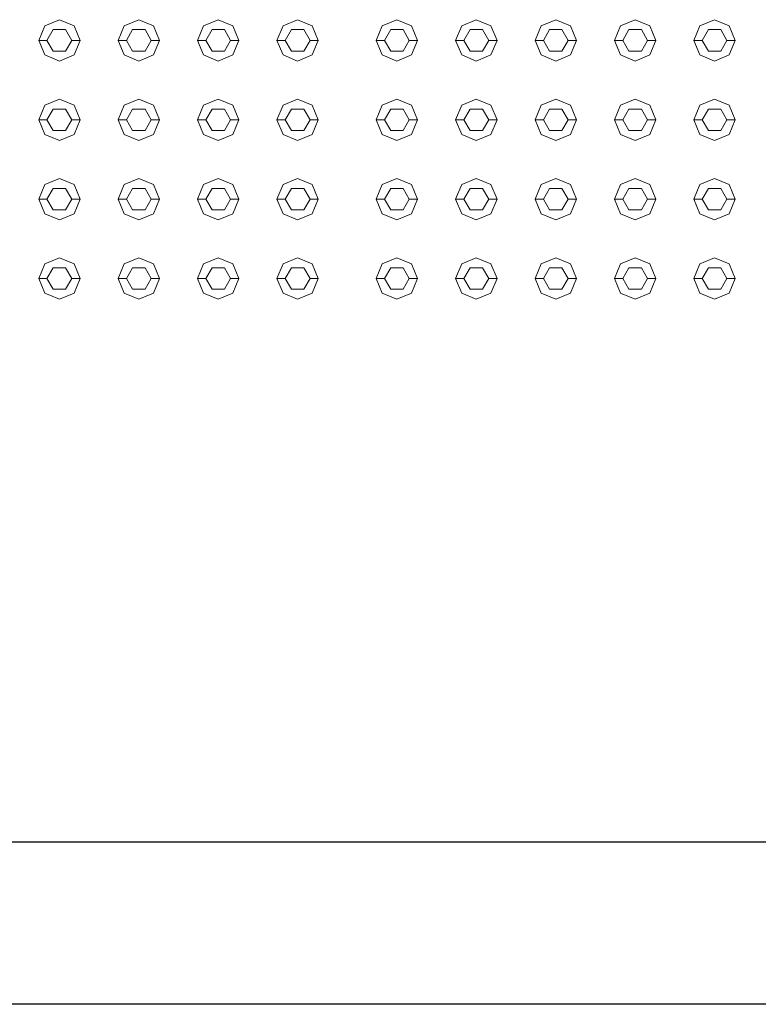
# Model space of a CAD drawing. Header units: millimetres. Extents: x -261 to 187, y -214 to 106.
# Tile 932 of 1056: x -219.583 to -219.136, y 20.607 to 21.203. Entities that reach past the tile are written whole.
import ezdxf

# ---------------------------------------------------------------- set-up
doc = ezdxf.new("R2010")
doc.units = ezdxf.units.MM
doc.header["$LTSCALE"] = 0.005
doc.header["$MEASUREMENT"] = 0
doc.layers.add('AP-Condutos', color=4, linetype='Continuous', lineweight=25)
doc.layers.add('IFC-Elemento construtivo genérico-Contorno', color=9, linetype='Continuous', lineweight=5)

msp = doc.modelspace()

# ---------------------------------------------------------------- linework, layer by layer
at = {"layer": 'AP-Condutos'}
for p, q in [((-218.31472, 20.70508), (-221.9784, 20.70508)), ((-218.31472, 20.60689), (-221.9784, 20.60689))]:
    msp.add_line(p, q, dxfattribs=at)
at = {"layer": 'IFC-Elemento construtivo genérico-Contorno', "lineweight": 5}
for p, q in [((-219.56798, 21.19956), (-219.55913, 21.20323)), ((-219.55913, 21.20323), (-219.55027, 21.19956)), ((-219.51989, 21.19956), (-219.51103, 21.20323)), ((-219.51103, 21.20323), (-219.50218, 21.19956)), ((-219.4718, 21.19956), (-219.46294, 21.20323)), ((-219.46294, 21.20323), (-219.45409, 21.19956)), ((-219.42371, 21.19956), (-219.41485, 21.20323)), ((-219.41485, 21.20323), (-219.406, 21.19956)), ((-219.36359, 21.19956), (-219.35474, 21.20323)), ((-219.35474, 21.20323), (-219.34588, 21.19956)), ((-219.3155, 21.19956), (-219.30665, 21.20323)), ((-219.30665, 21.20323), (-219.29779, 21.19956)), ((-219.26741, 21.19956), (-219.25855, 21.20323)), ((-219.25855, 21.20323), (-219.2497, 21.19956)), ((-219.21932, 21.19956), (-219.21046, 21.20323)), ((-219.21046, 21.20323), (-219.20161, 21.19956)), ((-219.17123, 21.19956), (-219.16237, 21.20323)), ((-219.16237, 21.20323), (-219.15351, 21.19956)), ((-219.57165, 21.19071), (-219.56798, 21.19956)), ((-219.56664, 21.19071), (-219.56288, 21.19722)), ((-219.56288, 21.19722), (-219.55537, 21.19722)), ((-219.55537, 21.19722), (-219.55161, 21.19071)), ((-219.55027, 21.19956), (-219.5466, 21.19071)), ((-219.52356, 21.19071), (-219.51989, 21.19956)), ((-219.51855, 21.19071), (-219.51479, 21.19722)), ((-219.51479, 21.19722), (-219.50728, 21.19722)), ((-219.50728, 21.19722), (-219.50352, 21.19071)), ((-219.50218, 21.19956), (-219.49851, 21.19071)), ((-219.47547, 21.19071), (-219.4718, 21.19956)), ((-219.47046, 21.19071), (-219.4667, 21.19722)), ((-219.4667, 21.19722), (-219.45919, 21.19722)), ((-219.45919, 21.19722), (-219.45543, 21.19071)), ((-219.45409, 21.19956), (-219.45042, 21.19071)), ((-219.42737, 21.19071), (-219.42371, 21.19956)), ((-219.42236, 21.19071), (-219.41861, 21.19722)), ((-219.41861, 21.19722), (-219.41109, 21.19722)), ((-219.41109, 21.19722), (-219.40734, 21.19071)), ((-219.406, 21.19956), (-219.40233, 21.19071)), ((-219.36726, 21.19071), (-219.36359, 21.19956)), ((-219.36225, 21.19071), (-219.35849, 21.19722)), ((-219.35849, 21.19722), (-219.35098, 21.19722)), ((-219.35098, 21.19722), (-219.34722, 21.19071)), ((-219.34588, 21.19956), (-219.34221, 21.19071)), ((-219.31917, 21.19071), (-219.3155, 21.19956)), ((-219.31416, 21.19071), (-219.3104, 21.19722)), ((-219.3104, 21.19722), (-219.30289, 21.19722)), ((-219.30289, 21.19722), (-219.29913, 21.19071)), ((-219.29779, 21.19956), (-219.29412, 21.19071)), ((-219.27108, 21.19071), (-219.26741, 21.19956)), ((-219.26607, 21.19071), (-219.26231, 21.19722)), ((-219.26231, 21.19722), (-219.2548, 21.19722)), ((-219.2548, 21.19722), (-219.25104, 21.19071)), ((-219.2497, 21.19956), (-219.24603, 21.19071)), ((-219.22299, 21.19071), (-219.21932, 21.19956)), ((-219.21798, 21.19071), (-219.21422, 21.19722)), ((-219.21422, 21.19722), (-219.2067, 21.19722)), ((-219.2067, 21.19722), (-219.20295, 21.19071)), ((-219.20161, 21.19956), (-219.19794, 21.19071)), ((-219.17489, 21.19071), (-219.17123, 21.19956)), ((-219.16988, 21.19071), (-219.16613, 21.19722)), ((-219.16613, 21.19722), (-219.15861, 21.19722)), ((-219.15861, 21.19722), (-219.15486, 21.19071)), ((-219.15351, 21.19956), (-219.14985, 21.19071)), ((-219.57165, 21.19071), (-219.56664, 21.19071)), ((-219.57165, 21.19071), (-219.56798, 21.18185)), ((-219.56664, 21.19071), (-219.56288, 21.1842)), ((-219.55537, 21.1842), (-219.55161, 21.19071)), ((-219.55161, 21.19071), (-219.5466, 21.19071)), ((-219.55027, 21.18185), (-219.5466, 21.19071)), ((-219.52356, 21.19071), (-219.51855, 21.19071)), ((-219.52356, 21.19071), (-219.51989, 21.18185)), ((-219.51855, 21.19071), (-219.51479, 21.1842)), ((-219.50728, 21.1842), (-219.50352, 21.19071)), ((-219.50352, 21.19071), (-219.49851, 21.19071)), ((-219.50218, 21.18185), (-219.49851, 21.19071)), ((-219.47547, 21.19071), (-219.47046, 21.19071)), ((-219.47547, 21.19071), (-219.4718, 21.18185)), ((-219.47046, 21.19071), (-219.4667, 21.1842)), ((-219.45919, 21.1842), (-219.45543, 21.19071)), ((-219.45543, 21.19071), (-219.45042, 21.19071)), ((-219.45409, 21.18185), (-219.45042, 21.19071)), ((-219.42737, 21.19071), (-219.42236, 21.19071)), ((-219.42737, 21.19071), (-219.42371, 21.18185)), ((-219.42236, 21.19071), (-219.41861, 21.1842)), ((-219.41109, 21.1842), (-219.40734, 21.19071)), ((-219.40734, 21.19071), (-219.40233, 21.19071)), ((-219.406, 21.18185), (-219.40233, 21.19071)), ((-219.36726, 21.19071), (-219.36225, 21.19071)), ((-219.36726, 21.19071), (-219.36359, 21.18185)), ((-219.36225, 21.19071), (-219.35849, 21.1842)), ((-219.35098, 21.1842), (-219.34722, 21.19071)), ((-219.34722, 21.19071), (-219.34221, 21.19071)), ((-219.34588, 21.18185), (-219.34221, 21.19071)), ((-219.31917, 21.19071), (-219.31416, 21.19071)), ((-219.31917, 21.19071), (-219.3155, 21.18185)), ((-219.31416, 21.19071), (-219.3104, 21.1842)), ((-219.30289, 21.1842), (-219.29913, 21.19071)), ((-219.29913, 21.19071), (-219.29412, 21.19071)), ((-219.29779, 21.18185), (-219.29412, 21.19071)), ((-219.27108, 21.19071), (-219.26607, 21.19071)), ((-219.27108, 21.19071), (-219.26741, 21.18185)), ((-219.26607, 21.19071), (-219.26231, 21.1842)), ((-219.2548, 21.1842), (-219.25104, 21.19071)), ((-219.25104, 21.19071), (-219.24603, 21.19071)), ((-219.2497, 21.18185), (-219.24603, 21.19071)), ((-219.22299, 21.19071), (-219.21798, 21.19071)), ((-219.22299, 21.19071), (-219.21932, 21.18185)), ((-219.21798, 21.19071), (-219.21422, 21.1842)), ((-219.2067, 21.1842), (-219.20295, 21.19071)), ((-219.20295, 21.19071), (-219.19794, 21.19071)), ((-219.20161, 21.18185), (-219.19794, 21.19071)), ((-219.17489, 21.19071), (-219.16988, 21.19071)), ((-219.17489, 21.19071), (-219.17123, 21.18185)), ((-219.16988, 21.19071), (-219.16613, 21.1842)), ((-219.15861, 21.1842), (-219.15486, 21.19071)), ((-219.15486, 21.19071), (-219.14985, 21.19071)), ((-219.15351, 21.18185), (-219.14985, 21.19071)), ((-219.56288, 21.1842), (-219.55537, 21.1842)), ((-219.51479, 21.1842), (-219.50728, 21.1842)), ((-219.4667, 21.1842), (-219.45919, 21.1842)), ((-219.41861, 21.1842), (-219.41109, 21.1842)), ((-219.35849, 21.1842), (-219.35098, 21.1842)), ((-219.3104, 21.1842), (-219.30289, 21.1842)), ((-219.26231, 21.1842), (-219.2548, 21.1842)), ((-219.21422, 21.1842), (-219.2067, 21.1842)), ((-219.16613, 21.1842), (-219.15861, 21.1842)), ((-219.56798, 21.18185), (-219.55913, 21.17819)), ((-219.55913, 21.17819), (-219.55027, 21.18185)), ((-219.51989, 21.18185), (-219.51103, 21.17819)), ((-219.51103, 21.17819), (-219.50218, 21.18185)), ((-219.4718, 21.18185), (-219.46294, 21.17819)), ((-219.46294, 21.17819), (-219.45409, 21.18185)), ((-219.42371, 21.18185), (-219.41485, 21.17819)), ((-219.41485, 21.17819), (-219.406, 21.18185)), ((-219.36359, 21.18185), (-219.35474, 21.17819)), ((-219.35474, 21.17819), (-219.34588, 21.18185)), ((-219.3155, 21.18185), (-219.30665, 21.17819)), ((-219.30665, 21.17819), (-219.29779, 21.18185)), ((-219.26741, 21.18185), (-219.25855, 21.17819)), ((-219.25855, 21.17819), (-219.2497, 21.18185)), ((-219.21932, 21.18185), (-219.21046, 21.17819)), ((-219.21046, 21.17819), (-219.20161, 21.18185)), ((-219.17123, 21.18185), (-219.16237, 21.17819)), ((-219.16237, 21.17819), (-219.15351, 21.18185)), ((-219.56798, 21.15147), (-219.55913, 21.15514)), ((-219.55913, 21.15514), (-219.55027, 21.15147)), ((-219.51989, 21.15147), (-219.51103, 21.15514)), ((-219.51103, 21.15514), (-219.50218, 21.15147)), ((-219.4718, 21.15147), (-219.46294, 21.15514)), ((-219.46294, 21.15514), (-219.45409, 21.15147)), ((-219.42371, 21.15147), (-219.41485, 21.15514)), ((-219.41485, 21.15514), (-219.406, 21.15147)), ((-219.36359, 21.15147), (-219.35474, 21.15514)), ((-219.35474, 21.15514), (-219.34588, 21.15147)), ((-219.3155, 21.15147), (-219.30665, 21.15514)), ((-219.30665, 21.15514), (-219.29779, 21.15147)), ((-219.26741, 21.15147), (-219.25855, 21.15514)), ((-219.25855, 21.15514), (-219.2497, 21.15147)), ((-219.21932, 21.15147), (-219.21046, 21.15514)), ((-219.21046, 21.15514), (-219.20161, 21.15147)), ((-219.17123, 21.15147), (-219.16237, 21.15514)), ((-219.16237, 21.15514), (-219.15351, 21.15147)), ((-219.57165, 21.14262), (-219.56798, 21.15147)), ((-219.56664, 21.14262), (-219.56288, 21.14913)), ((-219.56288, 21.14913), (-219.55537, 21.14913)), ((-219.55537, 21.14913), (-219.55161, 21.14262)), ((-219.55027, 21.15147), (-219.5466, 21.14262)), ((-219.52356, 21.14262), (-219.51989, 21.15147)), ((-219.51855, 21.14262), (-219.51479, 21.14913)), ((-219.51479, 21.14913), (-219.50728, 21.14913)), ((-219.50728, 21.14913), (-219.50352, 21.14262)), ((-219.50218, 21.15147), (-219.49851, 21.14262)), ((-219.47547, 21.14262), (-219.4718, 21.15147)), ((-219.47046, 21.14262), (-219.4667, 21.14913)), ((-219.4667, 21.14913), (-219.45919, 21.14913)), ((-219.45919, 21.14913), (-219.45543, 21.14262)), ((-219.45409, 21.15147), (-219.45042, 21.14262)), ((-219.42737, 21.14262), (-219.42371, 21.15147)), ((-219.42236, 21.14262), (-219.41861, 21.14913)), ((-219.41861, 21.14913), (-219.41109, 21.14913)), ((-219.41109, 21.14913), (-219.40734, 21.14262)), ((-219.406, 21.15147), (-219.40233, 21.14262)), ((-219.36726, 21.14262), (-219.36359, 21.15147)), ((-219.36225, 21.14262), (-219.35849, 21.14913)), ((-219.35849, 21.14913), (-219.35098, 21.14913)), ((-219.35098, 21.14913), (-219.34722, 21.14262)), ((-219.34588, 21.15147), (-219.34221, 21.14262)), ((-219.31917, 21.14262), (-219.3155, 21.15147)), ((-219.31416, 21.14262), (-219.3104, 21.14913)), ((-219.3104, 21.14913), (-219.30289, 21.14913)), ((-219.30289, 21.14913), (-219.29913, 21.14262)), ((-219.29779, 21.15147), (-219.29412, 21.14262)), ((-219.27108, 21.14262), (-219.26741, 21.15147)), ((-219.26607, 21.14262), (-219.26231, 21.14913)), ((-219.26231, 21.14913), (-219.2548, 21.14913)), ((-219.2548, 21.14913), (-219.25104, 21.14262)), ((-219.2497, 21.15147), (-219.24603, 21.14262)), ((-219.22299, 21.14262), (-219.21932, 21.15147)), ((-219.21798, 21.14262), (-219.21422, 21.14913)), ((-219.21422, 21.14913), (-219.2067, 21.14913)), ((-219.2067, 21.14913), (-219.20295, 21.14262)), ((-219.20161, 21.15147), (-219.19794, 21.14262)), ((-219.17489, 21.14262), (-219.17123, 21.15147)), ((-219.16988, 21.14262), (-219.16613, 21.14913)), ((-219.16613, 21.14913), (-219.15861, 21.14913)), ((-219.15861, 21.14913), (-219.15486, 21.14262)), ((-219.15351, 21.15147), (-219.14985, 21.14262)), ((-219.57165, 21.14262), (-219.56664, 21.14262)), ((-219.57165, 21.14262), (-219.56798, 21.13376)), ((-219.56664, 21.14262), (-219.56288, 21.13611)), ((-219.55537, 21.13611), (-219.55161, 21.14262)), ((-219.55161, 21.14262), (-219.5466, 21.14262)), ((-219.55027, 21.13376), (-219.5466, 21.14262)), ((-219.52356, 21.14262), (-219.51855, 21.14262)), ((-219.52356, 21.14262), (-219.51989, 21.13376)), ((-219.51855, 21.14262), (-219.51479, 21.13611)), ((-219.50728, 21.13611), (-219.50352, 21.14262)), ((-219.50352, 21.14262), (-219.49851, 21.14262)), ((-219.50218, 21.13376), (-219.49851, 21.14262)), ((-219.47547, 21.14262), (-219.47046, 21.14262)), ((-219.47547, 21.14262), (-219.4718, 21.13376)), ((-219.47046, 21.14262), (-219.4667, 21.13611)), ((-219.45919, 21.13611), (-219.45543, 21.14262)), ((-219.45543, 21.14262), (-219.45042, 21.14262)), ((-219.45409, 21.13376), (-219.45042, 21.14262)), ((-219.42737, 21.14262), (-219.42236, 21.14262)), ((-219.42737, 21.14262), (-219.42371, 21.13376)), ((-219.42236, 21.14262), (-219.41861, 21.13611)), ((-219.41109, 21.13611), (-219.40734, 21.14262)), ((-219.40734, 21.14262), (-219.40233, 21.14262)), ((-219.406, 21.13376), (-219.40233, 21.14262)), ((-219.36726, 21.14262), (-219.36225, 21.14262)), ((-219.36726, 21.14262), (-219.36359, 21.13376)), ((-219.36225, 21.14262), (-219.35849, 21.13611)), ((-219.35098, 21.13611), (-219.34722, 21.14262)), ((-219.34722, 21.14262), (-219.34221, 21.14262)), ((-219.34588, 21.13376), (-219.34221, 21.14262)), ((-219.31917, 21.14262), (-219.31416, 21.14262)), ((-219.31917, 21.14262), (-219.3155, 21.13376)), ((-219.31416, 21.14262), (-219.3104, 21.13611)), ((-219.30289, 21.13611), (-219.29913, 21.14262)), ((-219.29913, 21.14262), (-219.29412, 21.14262)), ((-219.29779, 21.13376), (-219.29412, 21.14262)), ((-219.27108, 21.14262), (-219.26607, 21.14262)), ((-219.27108, 21.14262), (-219.26741, 21.13376)), ((-219.26607, 21.14262), (-219.26231, 21.13611)), ((-219.2548, 21.13611), (-219.25104, 21.14262)), ((-219.25104, 21.14262), (-219.24603, 21.14262)), ((-219.2497, 21.13376), (-219.24603, 21.14262)), ((-219.22299, 21.14262), (-219.21798, 21.14262)), ((-219.22299, 21.14262), (-219.21932, 21.13376)), ((-219.21798, 21.14262), (-219.21422, 21.13611)), ((-219.2067, 21.13611), (-219.20295, 21.14262)), ((-219.20295, 21.14262), (-219.19794, 21.14262)), ((-219.20161, 21.13376), (-219.19794, 21.14262)), ((-219.17489, 21.14262), (-219.16988, 21.14262)), ((-219.17489, 21.14262), (-219.17123, 21.13376)), ((-219.16988, 21.14262), (-219.16613, 21.13611)), ((-219.15861, 21.13611), (-219.15486, 21.14262)), ((-219.15486, 21.14262), (-219.14985, 21.14262)), ((-219.15351, 21.13376), (-219.14985, 21.14262)), ((-219.56288, 21.13611), (-219.55537, 21.13611)), ((-219.51479, 21.13611), (-219.50728, 21.13611)), ((-219.4667, 21.13611), (-219.45919, 21.13611)), ((-219.41861, 21.13611), (-219.41109, 21.13611)), ((-219.35849, 21.13611), (-219.35098, 21.13611)), ((-219.3104, 21.13611), (-219.30289, 21.13611)), ((-219.26231, 21.13611), (-219.2548, 21.13611)), ((-219.21422, 21.13611), (-219.2067, 21.13611)), ((-219.16613, 21.13611), (-219.15861, 21.13611)), ((-219.56798, 21.13376), (-219.55913, 21.1301)), ((-219.55913, 21.1301), (-219.55027, 21.13376)), ((-219.51989, 21.13376), (-219.51103, 21.1301)), ((-219.51103, 21.1301), (-219.50218, 21.13376)), ((-219.4718, 21.13376), (-219.46294, 21.1301)), ((-219.46294, 21.1301), (-219.45409, 21.13376)), ((-219.42371, 21.13376), (-219.41485, 21.1301)), ((-219.41485, 21.1301), (-219.406, 21.13376)), ((-219.36359, 21.13376), (-219.35474, 21.1301)), ((-219.35474, 21.1301), (-219.34588, 21.13376)), ((-219.3155, 21.13376), (-219.30665, 21.1301)), ((-219.30665, 21.1301), (-219.29779, 21.13376)), ((-219.26741, 21.13376), (-219.25855, 21.1301)), ((-219.25855, 21.1301), (-219.2497, 21.13376)), ((-219.21932, 21.13376), (-219.21046, 21.1301)), ((-219.21046, 21.1301), (-219.20161, 21.13376)), ((-219.17123, 21.13376), (-219.16237, 21.1301)), ((-219.16237, 21.1301), (-219.15351, 21.13376)), ((-219.56798, 21.10338), (-219.55913, 21.10705)), ((-219.55913, 21.10705), (-219.55027, 21.10338)), ((-219.51989, 21.10338), (-219.51103, 21.10705)), ((-219.51103, 21.10705), (-219.50218, 21.10338)), ((-219.4718, 21.10338), (-219.46294, 21.10705)), ((-219.46294, 21.10705), (-219.45409, 21.10338)), ((-219.42371, 21.10338), (-219.41485, 21.10705)), ((-219.41485, 21.10705), (-219.406, 21.10338)), ((-219.36359, 21.10338), (-219.35474, 21.10705)), ((-219.35474, 21.10705), (-219.34588, 21.10338)), ((-219.3155, 21.10338), (-219.30665, 21.10705)), ((-219.30665, 21.10705), (-219.29779, 21.10338)), ((-219.26741, 21.10338), (-219.25855, 21.10705)), ((-219.25855, 21.10705), (-219.2497, 21.10338)), ((-219.21932, 21.10338), (-219.21046, 21.10705)), ((-219.21046, 21.10705), (-219.20161, 21.10338)), ((-219.17123, 21.10338), (-219.16237, 21.10705)), ((-219.16237, 21.10705), (-219.15351, 21.10338)), ((-219.57165, 21.09452), (-219.56798, 21.10338)), ((-219.56664, 21.09452), (-219.56288, 21.10104)), ((-219.56288, 21.10104), (-219.55537, 21.10104)), ((-219.55537, 21.10104), (-219.55161, 21.09452)), ((-219.55027, 21.10338), (-219.5466, 21.09452)), ((-219.52356, 21.09452), (-219.51989, 21.10338)), ((-219.51855, 21.09452), (-219.51479, 21.10104)), ((-219.51479, 21.10104), (-219.50728, 21.10104)), ((-219.50728, 21.10104), (-219.50352, 21.09452)), ((-219.50218, 21.10338), (-219.49851, 21.09452)), ((-219.47547, 21.09452), (-219.4718, 21.10338)), ((-219.47046, 21.09452), (-219.4667, 21.10104)), ((-219.4667, 21.10104), (-219.45919, 21.10104)), ((-219.45919, 21.10104), (-219.45543, 21.09452)), ((-219.45409, 21.10338), (-219.45042, 21.09452)), ((-219.42737, 21.09452), (-219.42371, 21.10338)), ((-219.42236, 21.09452), (-219.41861, 21.10104)), ((-219.41861, 21.10104), (-219.41109, 21.10104)), ((-219.41109, 21.10104), (-219.40734, 21.09452)), ((-219.406, 21.10338), (-219.40233, 21.09452)), ((-219.36726, 21.09452), (-219.36359, 21.10338)), ((-219.36225, 21.09452), (-219.35849, 21.10104)), ((-219.35849, 21.10104), (-219.35098, 21.10104)), ((-219.35098, 21.10104), (-219.34722, 21.09452)), ((-219.34588, 21.10338), (-219.34221, 21.09452)), ((-219.31917, 21.09452), (-219.3155, 21.10338)), ((-219.31416, 21.09452), (-219.3104, 21.10104)), ((-219.3104, 21.10104), (-219.30289, 21.10104)), ((-219.30289, 21.10104), (-219.29913, 21.09452)), ((-219.29779, 21.10338), (-219.29412, 21.09452)), ((-219.27108, 21.09452), (-219.26741, 21.10338)), ((-219.26607, 21.09452), (-219.26231, 21.10104)), ((-219.26231, 21.10104), (-219.2548, 21.10104)), ((-219.2548, 21.10104), (-219.25104, 21.09452)), ((-219.2497, 21.10338), (-219.24603, 21.09452)), ((-219.22299, 21.09452), (-219.21932, 21.10338)), ((-219.21798, 21.09452), (-219.21422, 21.10104)), ((-219.21422, 21.10104), (-219.2067, 21.10104)), ((-219.2067, 21.10104), (-219.20295, 21.09452)), ((-219.20161, 21.10338), (-219.19794, 21.09452)), ((-219.17489, 21.09452), (-219.17123, 21.10338)), ((-219.16988, 21.09452), (-219.16613, 21.10104)), ((-219.16613, 21.10104), (-219.15861, 21.10104)), ((-219.15861, 21.10104), (-219.15486, 21.09452)), ((-219.15351, 21.10338), (-219.14985, 21.09452)), ((-219.57165, 21.09452), (-219.56664, 21.09452)), ((-219.57165, 21.09452), (-219.56798, 21.08567)), ((-219.56664, 21.09452), (-219.56288, 21.08802)), ((-219.55537, 21.08802), (-219.55161, 21.09452)), ((-219.55161, 21.09452), (-219.5466, 21.09452)), ((-219.55027, 21.08567), (-219.5466, 21.09452)), ((-219.52356, 21.09452), (-219.51855, 21.09452)), ((-219.52356, 21.09452), (-219.51989, 21.08567)), ((-219.51855, 21.09452), (-219.51479, 21.08802)), ((-219.50728, 21.08802), (-219.50352, 21.09452)), ((-219.50352, 21.09452), (-219.49851, 21.09452)), ((-219.50218, 21.08567), (-219.49851, 21.09452)), ((-219.47547, 21.09452), (-219.47046, 21.09452)), ((-219.47547, 21.09452), (-219.4718, 21.08567)), ((-219.47046, 21.09452), (-219.4667, 21.08802)), ((-219.45919, 21.08802), (-219.45543, 21.09452)), ((-219.45543, 21.09452), (-219.45042, 21.09452)), ((-219.45409, 21.08567), (-219.45042, 21.09452)), ((-219.42737, 21.09452), (-219.42236, 21.09452)), ((-219.42737, 21.09452), (-219.42371, 21.08567)), ((-219.42236, 21.09452), (-219.41861, 21.08802)), ((-219.41109, 21.08802), (-219.40734, 21.09452)), ((-219.40734, 21.09452), (-219.40233, 21.09452)), ((-219.406, 21.08567), (-219.40233, 21.09452)), ((-219.36726, 21.09452), (-219.36225, 21.09452)), ((-219.36726, 21.09452), (-219.36359, 21.08567)), ((-219.36225, 21.09452), (-219.35849, 21.08802)), ((-219.35098, 21.08802), (-219.34722, 21.09452)), ((-219.34722, 21.09452), (-219.34221, 21.09452)), ((-219.34588, 21.08567), (-219.34221, 21.09452)), ((-219.31917, 21.09452), (-219.31416, 21.09452)), ((-219.31917, 21.09452), (-219.3155, 21.08567)), ((-219.31416, 21.09452), (-219.3104, 21.08802)), ((-219.30289, 21.08802), (-219.29913, 21.09452)), ((-219.29913, 21.09452), (-219.29412, 21.09452)), ((-219.29779, 21.08567), (-219.29412, 21.09452)), ((-219.27108, 21.09452), (-219.26607, 21.09452)), ((-219.27108, 21.09452), (-219.26741, 21.08567)), ((-219.26607, 21.09452), (-219.26231, 21.08802)), ((-219.2548, 21.08802), (-219.25104, 21.09452)), ((-219.25104, 21.09452), (-219.24603, 21.09452)), ((-219.2497, 21.08567), (-219.24603, 21.09452)), ((-219.22299, 21.09452), (-219.21798, 21.09452)), ((-219.22299, 21.09452), (-219.21932, 21.08567)), ((-219.21798, 21.09452), (-219.21422, 21.08802)), ((-219.2067, 21.08802), (-219.20295, 21.09452)), ((-219.20295, 21.09452), (-219.19794, 21.09452)), ((-219.20161, 21.08567), (-219.19794, 21.09452)), ((-219.17489, 21.09452), (-219.16988, 21.09452)), ((-219.17489, 21.09452), (-219.17123, 21.08567)), ((-219.16988, 21.09452), (-219.16613, 21.08802)), ((-219.15861, 21.08802), (-219.15486, 21.09452)), ((-219.15486, 21.09452), (-219.14985, 21.09452)), ((-219.15351, 21.08567), (-219.14985, 21.09452)), ((-219.56288, 21.08802), (-219.55537, 21.08802)), ((-219.51479, 21.08802), (-219.50728, 21.08802)), ((-219.4667, 21.08802), (-219.45919, 21.08802)), ((-219.41861, 21.08802), (-219.41109, 21.08802)), ((-219.35849, 21.08802), (-219.35098, 21.08802)), ((-219.3104, 21.08802), (-219.30289, 21.08802)), ((-219.26231, 21.08802), (-219.2548, 21.08802)), ((-219.21422, 21.08802), (-219.2067, 21.08802)), ((-219.16613, 21.08802), (-219.15861, 21.08802)), ((-219.56798, 21.08567), (-219.55913, 21.082)), ((-219.55913, 21.082), (-219.55027, 21.08567)), ((-219.51989, 21.08567), (-219.51103, 21.082)), ((-219.51103, 21.082), (-219.50218, 21.08567)), ((-219.4718, 21.08567), (-219.46294, 21.082)), ((-219.46294, 21.082), (-219.45409, 21.08567)), ((-219.42371, 21.08567), (-219.41485, 21.082)), ((-219.41485, 21.082), (-219.406, 21.08567)), ((-219.36359, 21.08567), (-219.35474, 21.082)), ((-219.35474, 21.082), (-219.34588, 21.08567)), ((-219.3155, 21.08567), (-219.30665, 21.082)), ((-219.30665, 21.082), (-219.29779, 21.08567)), ((-219.26741, 21.08567), (-219.25855, 21.082)), ((-219.25855, 21.082), (-219.2497, 21.08567)), ((-219.21932, 21.08567), (-219.21046, 21.082)), ((-219.21046, 21.082), (-219.20161, 21.08567)), ((-219.17123, 21.08567), (-219.16237, 21.082)), ((-219.16237, 21.082), (-219.15351, 21.08567)), ((-219.56798, 21.05529), (-219.55913, 21.05896)), ((-219.55913, 21.05896), (-219.55027, 21.05529)), ((-219.51989, 21.05529), (-219.51103, 21.05896)), ((-219.51103, 21.05896), (-219.50218, 21.05529)), ((-219.4718, 21.05529), (-219.46294, 21.05896)), ((-219.46294, 21.05896), (-219.45409, 21.05529)), ((-219.42371, 21.05529), (-219.41485, 21.05896)), ((-219.41485, 21.05896), (-219.406, 21.05529)), ((-219.36359, 21.05529), (-219.35474, 21.05896)), ((-219.35474, 21.05896), (-219.34588, 21.05529)), ((-219.3155, 21.05529), (-219.30665, 21.05896)), ((-219.30665, 21.05896), (-219.29779, 21.05529)), ((-219.26741, 21.05529), (-219.25855, 21.05896)), ((-219.25855, 21.05896), (-219.2497, 21.05529)), ((-219.21932, 21.05529), (-219.21046, 21.05896)), ((-219.21046, 21.05896), (-219.20161, 21.05529)), ((-219.17123, 21.05529), (-219.16237, 21.05896)), ((-219.16237, 21.05896), (-219.15351, 21.05529)), ((-219.57165, 21.04644), (-219.56798, 21.05529)), ((-219.56664, 21.04644), (-219.56288, 21.05294)), ((-219.56288, 21.05294), (-219.55537, 21.05294)), ((-219.55537, 21.05294), (-219.55161, 21.04644)), ((-219.55027, 21.05529), (-219.5466, 21.04644)), ((-219.52356, 21.04644), (-219.51989, 21.05529)), ((-219.51855, 21.04644), (-219.51479, 21.05294)), ((-219.51479, 21.05294), (-219.50728, 21.05294)), ((-219.50728, 21.05294), (-219.50352, 21.04644)), ((-219.50218, 21.05529), (-219.49851, 21.04644)), ((-219.47547, 21.04644), (-219.4718, 21.05529)), ((-219.47046, 21.04644), (-219.4667, 21.05294)), ((-219.4667, 21.05294), (-219.45919, 21.05294)), ((-219.45919, 21.05294), (-219.45543, 21.04644)), ((-219.45409, 21.05529), (-219.45042, 21.04644)), ((-219.42737, 21.04644), (-219.42371, 21.05529)), ((-219.42236, 21.04644), (-219.41861, 21.05294)), ((-219.41861, 21.05294), (-219.41109, 21.05294)), ((-219.41109, 21.05294), (-219.40734, 21.04644)), ((-219.406, 21.05529), (-219.40233, 21.04644)), ((-219.36726, 21.04644), (-219.36359, 21.05529)), ((-219.36225, 21.04644), (-219.35849, 21.05294)), ((-219.35849, 21.05294), (-219.35098, 21.05294)), ((-219.35098, 21.05294), (-219.34722, 21.04644)), ((-219.34588, 21.05529), (-219.34221, 21.04644)), ((-219.31917, 21.04644), (-219.3155, 21.05529)), ((-219.31416, 21.04644), (-219.3104, 21.05294)), ((-219.3104, 21.05294), (-219.30289, 21.05294)), ((-219.30289, 21.05294), (-219.29913, 21.04644)), ((-219.29779, 21.05529), (-219.29412, 21.04644)), ((-219.27108, 21.04644), (-219.26741, 21.05529)), ((-219.26607, 21.04644), (-219.26231, 21.05294)), ((-219.26231, 21.05294), (-219.2548, 21.05294)), ((-219.2548, 21.05294), (-219.25104, 21.04644)), ((-219.2497, 21.05529), (-219.24603, 21.04644)), ((-219.22299, 21.04644), (-219.21932, 21.05529)), ((-219.21798, 21.04644), (-219.21422, 21.05294)), ((-219.21422, 21.05294), (-219.2067, 21.05294)), ((-219.2067, 21.05294), (-219.20295, 21.04644)), ((-219.20161, 21.05529), (-219.19794, 21.04644)), ((-219.17489, 21.04644), (-219.17123, 21.05529)), ((-219.16988, 21.04644), (-219.16613, 21.05294)), ((-219.16613, 21.05294), (-219.15861, 21.05294)), ((-219.15861, 21.05294), (-219.15486, 21.04644)), ((-219.15351, 21.05529), (-219.14985, 21.04644)), ((-219.57165, 21.04644), (-219.56664, 21.04644)), ((-219.57165, 21.04644), (-219.56798, 21.03758)), ((-219.56664, 21.04644), (-219.56288, 21.03993)), ((-219.55537, 21.03993), (-219.55161, 21.04644)), ((-219.55161, 21.04644), (-219.5466, 21.04644)), ((-219.55027, 21.03758), (-219.5466, 21.04644)), ((-219.52356, 21.04644), (-219.51855, 21.04644)), ((-219.52356, 21.04644), (-219.51989, 21.03758)), ((-219.51855, 21.04644), (-219.51479, 21.03993)), ((-219.50728, 21.03993), (-219.50352, 21.04644)), ((-219.50352, 21.04644), (-219.49851, 21.04644)), ((-219.50218, 21.03758), (-219.49851, 21.04644)), ((-219.47547, 21.04644), (-219.47046, 21.04644)), ((-219.47547, 21.04644), (-219.4718, 21.03758)), ((-219.47046, 21.04644), (-219.4667, 21.03993)), ((-219.45919, 21.03993), (-219.45543, 21.04644)), ((-219.45543, 21.04644), (-219.45042, 21.04644)), ((-219.45409, 21.03758), (-219.45042, 21.04644)), ((-219.42737, 21.04644), (-219.42236, 21.04644)), ((-219.42737, 21.04644), (-219.42371, 21.03758)), ((-219.42236, 21.04644), (-219.41861, 21.03993)), ((-219.41109, 21.03993), (-219.40734, 21.04644)), ((-219.40734, 21.04644), (-219.40233, 21.04644)), ((-219.406, 21.03758), (-219.40233, 21.04644)), ((-219.36726, 21.04644), (-219.36225, 21.04644)), ((-219.36726, 21.04644), (-219.36359, 21.03758)), ((-219.36225, 21.04644), (-219.35849, 21.03993)), ((-219.35098, 21.03993), (-219.34722, 21.04644)), ((-219.34722, 21.04644), (-219.34221, 21.04644)), ((-219.34588, 21.03758), (-219.34221, 21.04644)), ((-219.31917, 21.04644), (-219.31416, 21.04644)), ((-219.31917, 21.04644), (-219.3155, 21.03758)), ((-219.31416, 21.04644), (-219.3104, 21.03993)), ((-219.30289, 21.03993), (-219.29913, 21.04644)), ((-219.29913, 21.04644), (-219.29412, 21.04644)), ((-219.29779, 21.03758), (-219.29412, 21.04644)), ((-219.27108, 21.04644), (-219.26607, 21.04644)), ((-219.27108, 21.04644), (-219.26741, 21.03758)), ((-219.26607, 21.04644), (-219.26231, 21.03993)), ((-219.2548, 21.03993), (-219.25104, 21.04644)), ((-219.25104, 21.04644), (-219.24603, 21.04644)), ((-219.2497, 21.03758), (-219.24603, 21.04644)), ((-219.22299, 21.04644), (-219.21798, 21.04644)), ((-219.22299, 21.04644), (-219.21932, 21.03758)), ((-219.21798, 21.04644), (-219.21422, 21.03993)), ((-219.2067, 21.03993), (-219.20295, 21.04644)), ((-219.20295, 21.04644), (-219.19794, 21.04644)), ((-219.20161, 21.03758), (-219.19794, 21.04644)), ((-219.17489, 21.04644), (-219.16988, 21.04644)), ((-219.17489, 21.04644), (-219.17123, 21.03758)), ((-219.16988, 21.04644), (-219.16613, 21.03993)), ((-219.15861, 21.03993), (-219.15486, 21.04644)), ((-219.15486, 21.04644), (-219.14985, 21.04644)), ((-219.15351, 21.03758), (-219.14985, 21.04644)), ((-219.56288, 21.03993), (-219.55537, 21.03993)), ((-219.51479, 21.03993), (-219.50728, 21.03993)), ((-219.4667, 21.03993), (-219.45919, 21.03993)), ((-219.41861, 21.03993), (-219.41109, 21.03993)), ((-219.35849, 21.03993), (-219.35098, 21.03993)), ((-219.3104, 21.03993), (-219.30289, 21.03993)), ((-219.26231, 21.03993), (-219.2548, 21.03993)), ((-219.21422, 21.03993), (-219.2067, 21.03993)), ((-219.16613, 21.03993), (-219.15861, 21.03993)), ((-219.56798, 21.03758), (-219.55913, 21.03391)), ((-219.55913, 21.03391), (-219.55027, 21.03758)), ((-219.51989, 21.03758), (-219.51103, 21.03391)), ((-219.51103, 21.03391), (-219.50218, 21.03758)), ((-219.4718, 21.03758), (-219.46294, 21.03391)), ((-219.46294, 21.03391), (-219.45409, 21.03758)), ((-219.42371, 21.03758), (-219.41485, 21.03391)), ((-219.41485, 21.03391), (-219.406, 21.03758)), ((-219.36359, 21.03758), (-219.35474, 21.03391)), ((-219.35474, 21.03391), (-219.34588, 21.03758)), ((-219.3155, 21.03758), (-219.30665, 21.03391)), ((-219.30665, 21.03391), (-219.29779, 21.03758)), ((-219.26741, 21.03758), (-219.25855, 21.03391)), ((-219.25855, 21.03391), (-219.2497, 21.03758)), ((-219.21932, 21.03758), (-219.21046, 21.03391)), ((-219.21046, 21.03391), (-219.20161, 21.03758)), ((-219.17123, 21.03758), (-219.16237, 21.03391)), ((-219.16237, 21.03391), (-219.15351, 21.03758))]:
    msp.add_line(p, q, dxfattribs=at)

doc.saveas('drawing.dxf')
